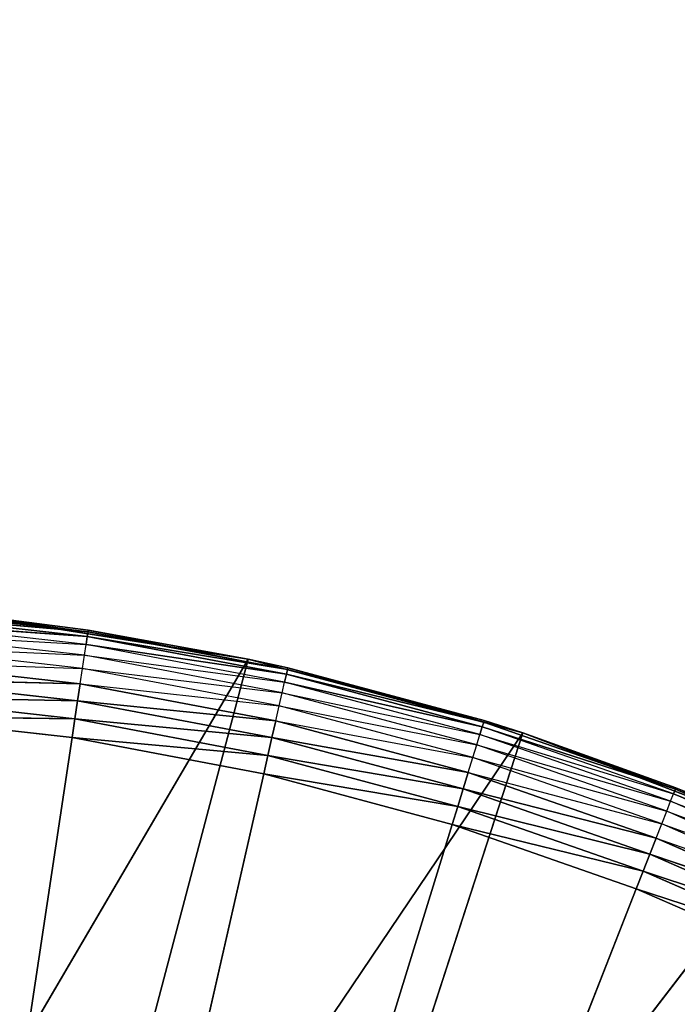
# Model space of a CAD drawing. Extents: x 0.05 to 8.85, y 0.05 to 8.85.
# Tile 421 of 656: x 1.26 to 1.38, y 8.12 to 8.31. Entities that reach past the tile are written whole.
import ezdxf

# ---------------------------------------------------------------- set-up
doc = ezdxf.new("R2010")
doc.units = 0
doc.header["$LTSCALE"] = 2.54
doc.layers.get('0').update_dxf_attribs({"color": 13, "linetype": 'CONTINUOUS'})

# ---------------------------------------------------------------- blocks, each defined once
blk = doc.blocks.new('SZCZOTKA_DO_WC_BEZ_POKRYWK')
at = {"color": 0}
for p, q in [((1.27571, 8.19327, 5.36653), (1.23857, 8.19745, 5.36653)), ((1.27571, 8.19327, 5.36653), (1.23857, 8.19745, 5.36653)), ((1.27535, 8.19092, 5.36), (1.23839, 8.19509, 5.36)), ((1.23839, 8.19509, 5.36), (1.27557, 8.19238, 5.36316)), ((1.23839, 8.19509, 5.36), (1.27557, 8.19238, 5.36316)), ((1.27557, 8.19238, 5.36316), (1.23851, 8.19656, 5.36316)), ((1.23851, 8.19656, 5.36316), (1.27571, 8.19327, 5.36653)), ((1.23851, 8.19656, 5.36316), (1.27571, 8.19327, 5.36653)), ((1.27557, 8.19238, 5.36316), (1.23851, 8.19656, 5.36316)), ((1.27575, 8.19357, 5.37), (1.25349, 8.19642, 5.55)), ((1.25349, 8.19642, 5.55), (1.30519, 8.18823, 5.55)), ((1.27575, 8.19357, 5.37), (1.25349, 8.19642, 5.37)), ((1.27575, 8.19357, 5.37), (1.25349, 8.19642, 5.55)), ((1.25349, 8.19642, 5.55), (1.30519, 8.18823, 5.55)), ((1.25349, 8.19642, 5.37), (1.27571, 8.19327, 5.36653)), ((1.27505, 8.18895, 5.35714), (1.23825, 8.19309, 5.35714)), ((1.23825, 8.19309, 5.35714), (1.27535, 8.19092, 5.36)), ((1.27557, 8.19238, 5.36316), (1.27571, 8.19327, 5.36653)), ((1.27557, 8.19238, 5.36316), (1.27571, 8.19327, 5.36653)), ((1.27575, 8.19357, 5.37), (1.27571, 8.19327, 5.36653)), ((1.31242, 8.18632, 5.36653), (1.27571, 8.19327, 5.36653)), ((1.31242, 8.18632, 5.36653), (1.27571, 8.19327, 5.36653)), ((1.30519, 8.18823, 5.37), (1.27575, 8.19357, 5.37)), ((1.27575, 8.19357, 5.37), (1.30519, 8.18823, 5.55)), ((1.27575, 8.19357, 5.37), (1.30519, 8.18823, 5.55)), ((1.27575, 8.19357, 5.37), (1.31242, 8.18632, 5.36653)), ((1.27535, 8.19092, 5.36), (1.27557, 8.19238, 5.36316)), ((1.27535, 8.19092, 5.36), (1.27557, 8.19238, 5.36316)), ((1.31222, 8.18544, 5.36316), (1.27557, 8.19238, 5.36316)), ((1.27557, 8.19238, 5.36316), (1.31242, 8.18632, 5.36653)), ((1.27557, 8.19238, 5.36316), (1.31242, 8.18632, 5.36653)), ((1.31222, 8.18544, 5.36316), (1.27557, 8.19238, 5.36316)), ((1.27469, 8.18651, 5.35468), (1.23806, 8.19063, 5.35468)), ((1.23806, 8.19063, 5.35468), (1.27505, 8.18895, 5.35714)), ((1.27505, 8.18895, 5.35714), (1.27535, 8.19092, 5.36)), ((1.31189, 8.18401, 5.36), (1.27535, 8.19092, 5.36)), ((1.27535, 8.19092, 5.36), (1.31222, 8.18544, 5.36316)), ((1.27535, 8.19092, 5.36), (1.31222, 8.18544, 5.36316)), ((1.30519, 8.18823, 5.55), (1.22321, 8.04847, 5.55)), ((1.30519, 8.18823, 5.55), (1.22321, 8.04847, 5.55)), ((1.23785, 8.18779, 5.35268), (1.27469, 8.18651, 5.35468)), ((1.27426, 8.18368, 5.35268), (1.23785, 8.18779, 5.35268)), ((1.30519, 8.18823, 5.55), (1.26681, 8.04296, 5.55)), ((1.30519, 8.18823, 5.55), (1.26681, 8.04296, 5.55)), ((1.27469, 8.18651, 5.35468), (1.27505, 8.18895, 5.35714)), ((1.31145, 8.18206, 5.35714), (1.27505, 8.18895, 5.35714)), ((1.27505, 8.18895, 5.35714), (1.31189, 8.18401, 5.36)), ((1.30519, 8.18823, 5.37), (1.31242, 8.18632, 5.36653)), ((1.31249, 8.18662, 5.37), (1.30519, 8.18823, 5.55)), ((1.30519, 8.18823, 5.55), (1.35574, 8.17468, 5.55)), ((1.31249, 8.18662, 5.37), (1.30519, 8.18823, 5.37)), ((1.30519, 8.18823, 5.37), (1.30519, 8.18823, 5.55)), ((1.31249, 8.18662, 5.37), (1.30519, 8.18823, 5.55)), ((1.30519, 8.18823, 5.37), (1.30519, 8.18823, 5.55)), ((1.30519, 8.18823, 5.55), (1.35574, 8.17468, 5.55)), ((1.27426, 8.18368, 5.35268), (1.27469, 8.18651, 5.35468)), ((1.3109, 8.17965, 5.35468), (1.27469, 8.18651, 5.35468)), ((1.27469, 8.18651, 5.35468), (1.31145, 8.18206, 5.35714)), ((1.31222, 8.18544, 5.36316), (1.31242, 8.18632, 5.36653)), ((1.31222, 8.18544, 5.36316), (1.31242, 8.18632, 5.36653)), ((1.31249, 8.18662, 5.37), (1.31242, 8.18632, 5.36653)), ((1.34861, 8.17694, 5.37), (1.31242, 8.18632, 5.36653)), ((1.34861, 8.17694, 5.37), (1.31242, 8.18632, 5.36653)), ((1.34852, 8.17665, 5.36653), (1.31242, 8.18632, 5.36653)), ((1.34852, 8.17665, 5.36653), (1.31242, 8.18632, 5.36653)), ((1.34861, 8.17694, 5.37), (1.31249, 8.18662, 5.37)), ((1.31249, 8.18662, 5.37), (1.35574, 8.17468, 5.55)), ((1.31249, 8.18662, 5.37), (1.35574, 8.17468, 5.55)), ((1.34861, 8.17694, 5.37), (1.31249, 8.18662, 5.37)), ((1.27379, 8.18056, 5.35121), (1.23761, 8.18464, 5.35121)), ((1.23761, 8.18464, 5.35121), (1.27426, 8.18368, 5.35268)), ((1.23761, 8.18464, 5.35121), (1.27426, 8.18368, 5.35268)), ((1.27379, 8.18056, 5.35121), (1.23761, 8.18464, 5.35121)), ((1.31189, 8.18401, 5.36), (1.31222, 8.18544, 5.36316)), ((1.31189, 8.18401, 5.36), (1.31222, 8.18544, 5.36316)), ((1.34825, 8.17579, 5.36316), (1.31222, 8.18544, 5.36316)), ((1.31222, 8.18544, 5.36316), (1.34852, 8.17665, 5.36653)), ((1.31222, 8.18544, 5.36316), (1.34852, 8.17665, 5.36653)), ((1.34825, 8.17579, 5.36316), (1.31222, 8.18544, 5.36316)), ((1.27379, 8.18056, 5.35121), (1.27426, 8.18368, 5.35268)), ((1.27379, 8.18056, 5.35121), (1.27426, 8.18368, 5.35268)), ((1.27426, 8.18368, 5.35268), (1.3109, 8.17965, 5.35468)), ((1.31027, 8.17687, 5.35268), (1.27426, 8.18368, 5.35268)), ((1.31145, 8.18206, 5.35714), (1.31189, 8.18401, 5.36)), ((1.34782, 8.17438, 5.36), (1.31189, 8.18401, 5.36)), ((1.31189, 8.18401, 5.36), (1.34825, 8.17579, 5.36316)), ((1.31189, 8.18401, 5.36), (1.34825, 8.17579, 5.36316)), ((1.27329, 8.17723, 5.3503), (1.23736, 8.18128, 5.3503)), ((1.23736, 8.18128, 5.3503), (1.27379, 8.18056, 5.35121)), ((1.23736, 8.18128, 5.3503), (1.27379, 8.18056, 5.35121)), ((1.27329, 8.17723, 5.3503), (1.23736, 8.18128, 5.3503)), ((1.27329, 8.17723, 5.3503), (1.27379, 8.18056, 5.35121)), ((1.27329, 8.17723, 5.3503), (1.27379, 8.18056, 5.35121)), ((1.30956, 8.17379, 5.35121), (1.27379, 8.18056, 5.35121)), ((1.27379, 8.18056, 5.35121), (1.31027, 8.17687, 5.35268)), ((1.27379, 8.18056, 5.35121), (1.31027, 8.17687, 5.35268)), ((1.30956, 8.17379, 5.35121), (1.27379, 8.18056, 5.35121)), ((1.3109, 8.17965, 5.35468), (1.31145, 8.18206, 5.35714)), ((1.34723, 8.17247, 5.35714), (1.31145, 8.18206, 5.35714)), ((1.31145, 8.18206, 5.35714), (1.34782, 8.17438, 5.36)), ((1.31027, 8.17687, 5.35268), (1.3109, 8.17965, 5.35468)), ((1.3465, 8.17012, 5.35468), (1.3109, 8.17965, 5.35468)), ((1.3109, 8.17965, 5.35468), (1.34723, 8.17247, 5.35714)), ((1.2371, 8.17781, 5.35), (1.27277, 8.17379, 5.35)), ((1.2371, 8.17781, 5.35), (1.27277, 8.17379, 5.35)), ((1.2371, 8.17781, 5.35), (1.27329, 8.17723, 5.3503)), ((1.2371, 8.17781, 5.35), (1.27329, 8.17723, 5.3503)), ((1.27277, 8.17379, 5.35), (1.27329, 8.17723, 5.3503)), ((1.27277, 8.17379, 5.35), (1.27329, 8.17723, 5.3503)), ((1.30881, 8.17051, 5.3503), (1.27329, 8.17723, 5.3503)), ((1.27329, 8.17723, 5.3503), (1.30956, 8.17379, 5.35121)), ((1.27329, 8.17723, 5.3503), (1.30956, 8.17379, 5.35121)), ((1.30881, 8.17051, 5.3503), (1.27329, 8.17723, 5.3503)), ((1.30956, 8.17379, 5.35121), (1.31027, 8.17687, 5.35268)), ((1.30956, 8.17379, 5.35121), (1.31027, 8.17687, 5.35268)), ((1.31027, 8.17687, 5.35268), (1.3465, 8.17012, 5.35468)), ((1.34566, 8.16739, 5.35268), (1.31027, 8.17687, 5.35268)), ((1.34861, 8.17694, 5.37), (1.34852, 8.17665, 5.36653)), ((1.35574, 8.17468, 5.37), (1.34861, 8.17694, 5.37)), ((1.34861, 8.17694, 5.37), (1.35574, 8.17468, 5.55)), ((1.34861, 8.17694, 5.37), (1.35574, 8.17468, 5.55)), ((1.34782, 8.17438, 5.36), (1.34825, 8.17579, 5.36316)), ((1.34825, 8.17579, 5.36316), (1.34852, 8.17665, 5.36653)), ((1.34825, 8.17579, 5.36316), (1.34852, 8.17665, 5.36653)), ((1.38346, 8.16347, 5.36316), (1.34825, 8.17579, 5.36316)), ((1.34825, 8.17579, 5.36316), (1.38379, 8.16431, 5.36653)), ((1.34825, 8.17579, 5.36316), (1.38379, 8.16431, 5.36653)), ((1.35574, 8.17468, 5.37), (1.34852, 8.17665, 5.36653)), ((1.38379, 8.16431, 5.36653), (1.34852, 8.17665, 5.36653)), ((1.38379, 8.16431, 5.36653), (1.34852, 8.17665, 5.36653)), ((1.27277, 8.17379, 5.35), (1.20123, 7.69916, 5.35)), ((1.27277, 8.17379, 5.35), (1.20123, 7.69916, 5.35)), ((1.35574, 8.17468, 5.55), (1.26681, 8.04296, 5.55)), ((1.35574, 8.17468, 5.55), (1.26681, 8.04296, 5.55)), ((1.27277, 8.17379, 5.35), (1.30804, 8.16712, 5.35)), ((1.27277, 8.17379, 5.35), (1.30804, 8.16712, 5.35)), ((1.27277, 8.17379, 5.35), (1.30881, 8.17051, 5.3503)), ((1.27277, 8.17379, 5.35), (1.30881, 8.17051, 5.3503)), ((1.30881, 8.17051, 5.3503), (1.30956, 8.17379, 5.35121)), ((1.30881, 8.17051, 5.3503), (1.30956, 8.17379, 5.35121)), ((1.35574, 8.17468, 5.55), (1.30939, 8.03203, 5.55)), ((1.35574, 8.17468, 5.55), (1.30939, 8.03203, 5.55)), ((1.34473, 8.16437, 5.35121), (1.30956, 8.17379, 5.35121)), ((1.30956, 8.17379, 5.35121), (1.34566, 8.16739, 5.35268)), ((1.30956, 8.17379, 5.35121), (1.34566, 8.16739, 5.35268)), ((1.34473, 8.16437, 5.35121), (1.30956, 8.17379, 5.35121)), ((1.34723, 8.17247, 5.35714), (1.34782, 8.17438, 5.36)), ((1.38292, 8.1621, 5.36), (1.34782, 8.17438, 5.36)), ((1.34782, 8.17438, 5.36), (1.38346, 8.16347, 5.36316)), ((1.35574, 8.17468, 5.37), (1.35574, 8.17468, 5.55)), ((1.35574, 8.17468, 5.55), (1.3839, 8.16459, 5.37)), ((1.3839, 8.16459, 5.37), (1.35574, 8.17468, 5.37)), ((1.35574, 8.17468, 5.55), (1.3839, 8.16459, 5.37)), ((1.35574, 8.17468, 5.55), (1.4046, 8.15593, 5.55)), ((1.35574, 8.17468, 5.37), (1.35574, 8.17468, 5.55)), ((1.35574, 8.17468, 5.55), (1.4046, 8.15593, 5.55)), ((1.35574, 8.17468, 5.37), (1.38379, 8.16431, 5.36653)), ((1.3465, 8.17012, 5.35468), (1.34723, 8.17247, 5.35714)), ((1.38219, 8.16024, 5.35714), (1.34723, 8.17247, 5.35714)), ((1.34723, 8.17247, 5.35714), (1.38292, 8.1621, 5.36)), ((1.30804, 8.16712, 5.35), (1.30881, 8.17051, 5.3503)), ((1.30804, 8.16712, 5.35), (1.30881, 8.17051, 5.3503)), ((1.34374, 8.16115, 5.3503), (1.30881, 8.17051, 5.3503)), ((1.30881, 8.17051, 5.3503), (1.34473, 8.16437, 5.35121)), ((1.30881, 8.17051, 5.3503), (1.34473, 8.16437, 5.35121)), ((1.34374, 8.16115, 5.3503), (1.30881, 8.17051, 5.3503)), ((1.34566, 8.16739, 5.35268), (1.3465, 8.17012, 5.35468)), ((1.38129, 8.15794, 5.35468), (1.3465, 8.17012, 5.35468)), ((1.3465, 8.17012, 5.35468), (1.38219, 8.16024, 5.35714)), ((1.30804, 8.16712, 5.35), (1.20123, 7.69916, 5.35)), ((1.30804, 8.16712, 5.35), (1.20123, 7.69916, 5.35)), ((1.30804, 8.16712, 5.35), (1.34271, 8.15783, 5.35)), ((1.30804, 8.16712, 5.35), (1.34271, 8.15783, 5.35)), ((1.30804, 8.16712, 5.35), (1.34374, 8.16115, 5.3503)), ((1.30804, 8.16712, 5.35), (1.34374, 8.16115, 5.3503)), ((1.34473, 8.16437, 5.35121), (1.34566, 8.16739, 5.35268)), ((1.34473, 8.16437, 5.35121), (1.34566, 8.16739, 5.35268)), ((1.34566, 8.16739, 5.35268), (1.38129, 8.15794, 5.35468)), ((1.38025, 8.15528, 5.35268), (1.34566, 8.16739, 5.35268)), ((1.34374, 8.16115, 5.3503), (1.34473, 8.16437, 5.35121)), ((1.34374, 8.16115, 5.3503), (1.34473, 8.16437, 5.35121)), ((1.37909, 8.15234, 5.35121), (1.34473, 8.16437, 5.35121)), ((1.34473, 8.16437, 5.35121), (1.38025, 8.15528, 5.35268)), ((1.34473, 8.16437, 5.35121), (1.38025, 8.15528, 5.35268)), ((1.37909, 8.15234, 5.35121), (1.34473, 8.16437, 5.35121)), ((1.38346, 8.16347, 5.36316), (1.38379, 8.16431, 5.36653)), ((1.38346, 8.16347, 5.36316), (1.38379, 8.16431, 5.36653)), ((1.3839, 8.16459, 5.37), (1.38379, 8.16431, 5.36653)), ((1.41804, 8.14937, 5.36653), (1.38379, 8.16431, 5.36653)), ((1.38379, 8.16431, 5.36653), (1.4046, 8.15593, 5.37)), ((1.41804, 8.14937, 5.36653), (1.38379, 8.16431, 5.36653)), ((1.4046, 8.15593, 5.55), (1.3839, 8.16459, 5.37)), ((1.4046, 8.15593, 5.55), (1.3839, 8.16459, 5.37)), ((1.4046, 8.15593, 5.37), (1.3839, 8.16459, 5.37)), ((1.38292, 8.1621, 5.36), (1.38346, 8.16347, 5.36316)), ((1.41765, 8.14855, 5.36316), (1.38346, 8.16347, 5.36316)), ((1.38346, 8.16347, 5.36316), (1.41804, 8.14937, 5.36653)), ((1.38346, 8.16347, 5.36316), (1.41804, 8.14937, 5.36653)), ((1.34271, 8.15783, 5.35), (1.34374, 8.16115, 5.3503)), ((1.34271, 8.15783, 5.35), (1.34374, 8.16115, 5.3503)), ((1.37786, 8.14921, 5.3503), (1.34374, 8.16115, 5.3503)), ((1.34374, 8.16115, 5.3503), (1.37909, 8.15234, 5.35121)), ((1.34374, 8.16115, 5.3503), (1.37909, 8.15234, 5.35121)), ((1.37786, 8.14921, 5.3503), (1.34374, 8.16115, 5.3503)), ((1.38219, 8.16024, 5.35714), (1.38292, 8.1621, 5.36)), ((1.41701, 8.14723, 5.36), (1.38292, 8.1621, 5.36)), ((1.38292, 8.1621, 5.36), (1.41765, 8.14855, 5.36316)), ((1.38129, 8.15794, 5.35468), (1.38219, 8.16024, 5.35714)), ((1.41614, 8.14542, 5.35714), (1.38219, 8.16024, 5.35714)), ((1.38219, 8.16024, 5.35714), (1.41701, 8.14723, 5.36)), ((1.20123, 7.69916, 5.35), (1.34271, 8.15783, 5.35)), ((1.20123, 7.69916, 5.35), (1.34271, 8.15783, 5.35)), ((1.34271, 8.15783, 5.35), (1.37659, 8.14598, 5.35)), ((1.34271, 8.15783, 5.35), (1.37659, 8.14598, 5.35)), ((1.34271, 8.15783, 5.35), (1.37786, 8.14921, 5.3503)), ((1.34271, 8.15783, 5.35), (1.37786, 8.14921, 5.3503)), ((1.38025, 8.15528, 5.35268), (1.38129, 8.15794, 5.35468)), ((1.41507, 8.1432, 5.35468), (1.38129, 8.15794, 5.35468)), ((1.38129, 8.15794, 5.35468), (1.41614, 8.14542, 5.35714)), ((1.4046, 8.15593, 5.55), (1.30939, 8.03203, 5.55)), ((1.4046, 8.15593, 5.55), (1.30939, 8.03203, 5.55)), ((1.37909, 8.15234, 5.35121), (1.38025, 8.15528, 5.35268)), ((1.37909, 8.15234, 5.35121), (1.38025, 8.15528, 5.35268)), ((1.38025, 8.15528, 5.35268), (1.41507, 8.1432, 5.35468)), ((1.41383, 8.14063, 5.35268), (1.38025, 8.15528, 5.35268)), ((1.37786, 8.14921, 5.3503), (1.37909, 8.15234, 5.35121)), ((1.37786, 8.14921, 5.3503), (1.37909, 8.15234, 5.35121)), ((1.41246, 8.13778, 5.35121), (1.37909, 8.15234, 5.35121)), ((1.37909, 8.15234, 5.35121), (1.41383, 8.14063, 5.35268)), ((1.37909, 8.15234, 5.35121), (1.41383, 8.14063, 5.35268)), ((1.41246, 8.13778, 5.35121), (1.37909, 8.15234, 5.35121)), ((1.37659, 8.14598, 5.35), (1.37786, 8.14921, 5.3503)), ((1.37659, 8.14598, 5.35), (1.37786, 8.14921, 5.3503)), ((1.411, 8.13475, 5.3503), (1.37786, 8.14921, 5.3503)), ((1.37786, 8.14921, 5.3503), (1.41246, 8.13778, 5.35121)), ((1.37786, 8.14921, 5.3503), (1.41246, 8.13778, 5.35121)), ((1.411, 8.13475, 5.3503), (1.37786, 8.14921, 5.3503)), ((1.37659, 8.14598, 5.35), (1.20123, 7.69916, 5.35)), ((1.37659, 8.14598, 5.35), (1.20123, 7.69916, 5.35)), ((1.37659, 8.14598, 5.35), (1.40949, 8.13162, 5.35)), ((1.37659, 8.14598, 5.35), (1.40949, 8.13162, 5.35)), ((1.37659, 8.14598, 5.35), (1.411, 8.13475, 5.3503)), ((1.37659, 8.14598, 5.35), (1.411, 8.13475, 5.3503))]:
    blk.add_line(p, q, dxfattribs=at)
mesh = blk.add_polyface(dxfattribs=at)
corners = [(8.82623, 8.82416, 5.55), (1.32094, 8.02805, 5.55), (0.07623, 8.82416, 5.55)]
mesh.append_faces([[corners[k] for k in face] for face in [(0, 1, 2)]], dxfattribs={"color": 0})
mesh = blk.add_polyface(dxfattribs=at)
corners = [(1.32094, 8.02805, 5.55), (1.26201, 8.04384, 5.55), (0.07623, 8.82416, 5.55)]
mesh.append_faces([[corners[k] for k in face] for face in [(0, 1, 2)]], dxfattribs={"color": 0})
mesh = blk.add_polyface(dxfattribs=at)
corners = [(8.82623, 8.82416, 5.65), (0.07623, 8.82416, 5.65), (1.26201, 8.04384, 5.65)]
mesh.append_faces([[corners[k] for k in face] for face in [(0, 1, 2)]], dxfattribs={"color": 0})
mesh = blk.add_polyface(dxfattribs=at)
corners = [(8.82623, 8.82416, 5.65), (1.26201, 8.04384, 5.65), (1.32094, 8.02805, 5.65)]
mesh.append_faces([[corners[k] for k in face] for face in [(0, 1, 2)]], dxfattribs={"color": 0})
mesh = blk.add_polyface(dxfattribs=at)
corners = [(8.82623, 8.82416, 5.55), (1.37623, 8.00227, 5.55), (1.32094, 8.02805, 5.55)]
mesh.append_faces([[corners[k] for k in face] for face in [(0, 1, 2)]], dxfattribs={"color": 0})
mesh = blk.add_polyface(dxfattribs=at)
corners = [(8.82623, 8.82416, 5.65), (1.32094, 8.02805, 5.65), (1.37623, 8.00227, 5.65)]
mesh.append_faces([[corners[k] for k in face] for face in [(0, 1, 2)]], dxfattribs={"color": 0})
mesh = blk.add_polyface(dxfattribs=at)
corners = [(8.82623, 8.82416, 5.55), (1.42433, 7.96884, 5.55), (1.37623, 8.00227, 5.55)]
mesh.append_faces([[corners[k] for k in face] for face in [(0, 1, 2)]], dxfattribs={"color": 0})
mesh = blk.add_polyface(dxfattribs=at)
corners = [(8.82623, 8.82416, 5.65), (1.37623, 8.00227, 5.65), (1.42621, 7.96727, 5.65)]
mesh.append_faces([[corners[k] for k in face] for face in [(0, 1, 2)]], dxfattribs={"color": 0})
mesh = blk.add_polyface(dxfattribs=at)
corners = [(1.27571, 8.19327, 5.36653), (1.23851, 8.19656, 5.36316), (1.23857, 8.19745, 5.36653)]
mesh.append_faces([[corners[k] for k in face] for face in [(0, 1, 2)]], dxfattribs={"color": 0})
mesh = blk.add_polyface(dxfattribs=at)
corners = [(1.25349, 8.19642, 5.37), (1.27571, 8.19327, 5.36653), (1.23857, 8.19745, 5.36653)]
mesh.append_faces([[corners[k] for k in face] for face in [(0, 1, 2)]], dxfattribs={"color": 0})
mesh = blk.add_polyface(dxfattribs=at)
corners = [(1.30519, 8.18823, 5.55), (1.25349, 8.19642, 5.55), (1.22321, 8.04847, 5.55)]
mesh.append_faces([[corners[k] for k in face] for face in [(0, 1, 2)]], dxfattribs={"color": 0})
mesh = blk.add_polyface(dxfattribs=at)
corners = [(1.27557, 8.19238, 5.36316), (1.23839, 8.19509, 5.36), (1.23851, 8.19656, 5.36316)]
mesh.append_faces([[corners[k] for k in face] for face in [(0, 1, 2)]], dxfattribs={"color": 0})
mesh = blk.add_polyface(dxfattribs=at)
corners = [(1.27557, 8.19238, 5.36316), (1.27535, 8.19092, 5.36), (1.23839, 8.19509, 5.36)]
mesh.append_faces([[corners[k] for k in face] for face in [(0, 1, 2)]], dxfattribs={"color": 0})
mesh = blk.add_polyface(dxfattribs=at)
corners = [(1.27571, 8.19327, 5.36653), (1.27557, 8.19238, 5.36316), (1.23851, 8.19656, 5.36316)]
mesh.append_faces([[corners[k] for k in face] for face in [(0, 1, 2)]], dxfattribs={"color": 0})
mesh = blk.add_polyface(dxfattribs=at)
corners = [(1.30519, 8.18823, 5.55), (1.27575, 8.19357, 5.37), (1.25349, 8.19642, 5.55)]
mesh.append_faces([[corners[k] for k in face] for face in [(0, 1, 2)]], dxfattribs={"color": 0})
mesh = blk.add_polyface(dxfattribs=at)
corners = [(1.25349, 8.19642, 5.55), (1.27575, 8.19357, 5.37), (1.25349, 8.19642, 5.37)]
mesh.append_faces([[corners[k] for k in face] for face in [(0, 1, 2)]], dxfattribs={"color": 0})
mesh = blk.add_polyface(dxfattribs=at)
corners = [(1.31242, 8.18632, 5.36653), (1.27557, 8.19238, 5.36316), (1.27571, 8.19327, 5.36653)]
mesh.append_faces([[corners[k] for k in face] for face in [(0, 1, 2)]], dxfattribs={"color": 0})
mesh = blk.add_polyface(dxfattribs=at)
corners = [(1.27575, 8.19357, 5.37), (1.31242, 8.18632, 5.36653), (1.27571, 8.19327, 5.36653)]
mesh.append_faces([[corners[k] for k in face] for face in [(0, 1, 2)]], dxfattribs={"color": 0})
mesh = blk.add_polyface(dxfattribs=at)
corners = [(1.30519, 8.18823, 5.55), (1.30519, 8.18823, 5.37), (1.27575, 8.19357, 5.37)]
mesh.append_faces([[corners[k] for k in face] for face in [(0, 1, 2)]], dxfattribs={"color": 0})
mesh = blk.add_polyface(dxfattribs=at)
corners = [(1.31222, 8.18544, 5.36316), (1.27535, 8.19092, 5.36), (1.27557, 8.19238, 5.36316)]
mesh.append_faces([[corners[k] for k in face] for face in [(0, 1, 2)]], dxfattribs={"color": 0})
mesh = blk.add_polyface(dxfattribs=at)
corners = [(1.31242, 8.18632, 5.36653), (1.31222, 8.18544, 5.36316), (1.27557, 8.19238, 5.36316)]
mesh.append_faces([[corners[k] for k in face] for face in [(0, 1, 2)]], dxfattribs={"color": 0})
mesh = blk.add_polyface(dxfattribs=at)
corners = [(1.31222, 8.18544, 5.36316), (1.31189, 8.18401, 5.36), (1.27535, 8.19092, 5.36)]
mesh.append_faces([[corners[k] for k in face] for face in [(0, 1, 2)]], dxfattribs={"color": 0})
mesh = blk.add_polyface(dxfattribs=at)
corners = [(1.30519, 8.18823, 5.55), (1.22321, 8.04847, 5.55), (1.26681, 8.04296, 5.55)]
mesh.append_faces([[corners[k] for k in face] for face in [(0, 1, 2)]], dxfattribs={"color": 0})
mesh = blk.add_polyface(dxfattribs=at)
corners = [(1.27426, 8.18368, 5.35268), (1.23761, 8.18464, 5.35121), (1.23785, 8.18779, 5.35268)]
mesh.append_faces([[corners[k] for k in face] for face in [(0, 1, 2)]], dxfattribs={"color": 0})
mesh = blk.add_polyface(dxfattribs=at)
corners = [(1.35574, 8.17468, 5.55), (1.30519, 8.18823, 5.55), (1.26681, 8.04296, 5.55)]
mesh.append_faces([[corners[k] for k in face] for face in [(0, 1, 2)]], dxfattribs={"color": 0})
mesh = blk.add_polyface(dxfattribs=at)
corners = [(1.35574, 8.17468, 5.55), (1.31249, 8.18662, 5.37), (1.30519, 8.18823, 5.55)]
mesh.append_faces([[corners[k] for k in face] for face in [(0, 1, 2)]], dxfattribs={"color": 0})
mesh = blk.add_polyface(dxfattribs=at)
corners = [(1.30519, 8.18823, 5.55), (1.31249, 8.18662, 5.37), (1.30519, 8.18823, 5.37)]
mesh.append_faces([[corners[k] for k in face] for face in [(0, 1, 2)]], dxfattribs={"color": 0})
mesh = blk.add_polyface(dxfattribs=at)
corners = [(1.34852, 8.17665, 5.36653), (1.31222, 8.18544, 5.36316), (1.31242, 8.18632, 5.36653)]
mesh.append_faces([[corners[k] for k in face] for face in [(0, 1, 2)]], dxfattribs={"color": 0})
mesh = blk.add_polyface(dxfattribs=at)
corners = [(1.34861, 8.17694, 5.37), (1.31242, 8.18632, 5.36653), (1.31249, 8.18662, 5.37)]
mesh.append_faces([[corners[k] for k in face] for face in [(0, 1, 2)]], dxfattribs={"color": 0})
mesh = blk.add_polyface(dxfattribs=at)
corners = [(1.34861, 8.17694, 5.37), (1.34852, 8.17665, 5.36653), (1.31242, 8.18632, 5.36653)]
mesh.append_faces([[corners[k] for k in face] for face in [(0, 1, 2)]], dxfattribs={"color": 0})
mesh = blk.add_polyface(dxfattribs=at)
corners = [(1.35574, 8.17468, 5.55), (1.34861, 8.17694, 5.37), (1.31249, 8.18662, 5.37)]
mesh.append_faces([[corners[k] for k in face] for face in [(0, 1, 2)]], dxfattribs={"color": 0})
mesh = blk.add_polyface(dxfattribs=at)
corners = [(1.27379, 8.18056, 5.35121), (1.23736, 8.18128, 5.3503), (1.23761, 8.18464, 5.35121)]
mesh.append_faces([[corners[k] for k in face] for face in [(0, 1, 2)]], dxfattribs={"color": 0})
mesh = blk.add_polyface(dxfattribs=at)
corners = [(1.27426, 8.18368, 5.35268), (1.27379, 8.18056, 5.35121), (1.23761, 8.18464, 5.35121)]
mesh.append_faces([[corners[k] for k in face] for face in [(0, 1, 2)]], dxfattribs={"color": 0})
mesh = blk.add_polyface(dxfattribs=at)
corners = [(1.34825, 8.17579, 5.36316), (1.31189, 8.18401, 5.36), (1.31222, 8.18544, 5.36316)]
mesh.append_faces([[corners[k] for k in face] for face in [(0, 1, 2)]], dxfattribs={"color": 0})
mesh = blk.add_polyface(dxfattribs=at)
corners = [(1.34852, 8.17665, 5.36653), (1.34825, 8.17579, 5.36316), (1.31222, 8.18544, 5.36316)]
mesh.append_faces([[corners[k] for k in face] for face in [(0, 1, 2)]], dxfattribs={"color": 0})
mesh = blk.add_polyface(dxfattribs=at)
corners = [(1.31027, 8.17687, 5.35268), (1.27379, 8.18056, 5.35121), (1.27426, 8.18368, 5.35268)]
mesh.append_faces([[corners[k] for k in face] for face in [(0, 1, 2)]], dxfattribs={"color": 0})
mesh = blk.add_polyface(dxfattribs=at)
corners = [(1.34825, 8.17579, 5.36316), (1.34782, 8.17438, 5.36), (1.31189, 8.18401, 5.36)]
mesh.append_faces([[corners[k] for k in face] for face in [(0, 1, 2)]], dxfattribs={"color": 0})
mesh = blk.add_polyface(dxfattribs=at)
corners = [(1.27329, 8.17723, 5.3503), (1.2371, 8.17781, 5.35), (1.23736, 8.18128, 5.3503)]
mesh.append_faces([[corners[k] for k in face] for face in [(0, 1, 2)]], dxfattribs={"color": 0})
mesh = blk.add_polyface(dxfattribs=at)
corners = [(1.27379, 8.18056, 5.35121), (1.27329, 8.17723, 5.3503), (1.23736, 8.18128, 5.3503)]
mesh.append_faces([[corners[k] for k in face] for face in [(0, 1, 2)]], dxfattribs={"color": 0})
mesh = blk.add_polyface(dxfattribs=at)
corners = [(1.30956, 8.17379, 5.35121), (1.27329, 8.17723, 5.3503), (1.27379, 8.18056, 5.35121)]
mesh.append_faces([[corners[k] for k in face] for face in [(0, 1, 2)]], dxfattribs={"color": 0})
mesh = blk.add_polyface(dxfattribs=at)
corners = [(1.31027, 8.17687, 5.35268), (1.30956, 8.17379, 5.35121), (1.27379, 8.18056, 5.35121)]
mesh.append_faces([[corners[k] for k in face] for face in [(0, 1, 2)]], dxfattribs={"color": 0})
mesh = blk.add_polyface(dxfattribs=at)
corners = [(1.27277, 8.17379, 5.35), (1.20123, 7.69916, 5.35), (1.2371, 8.17781, 5.35)]
mesh.append_faces([[corners[k] for k in face] for face in [(0, 1, 2)]], dxfattribs={"color": 0})
mesh = blk.add_polyface(dxfattribs=at)
corners = [(1.27329, 8.17723, 5.3503), (1.27277, 8.17379, 5.35), (1.2371, 8.17781, 5.35)]
mesh.append_faces([[corners[k] for k in face] for face in [(0, 1, 2)]], dxfattribs={"color": 0})
mesh = blk.add_polyface(dxfattribs=at)
corners = [(1.30881, 8.17051, 5.3503), (1.27277, 8.17379, 5.35), (1.27329, 8.17723, 5.3503)]
mesh.append_faces([[corners[k] for k in face] for face in [(0, 1, 2)]], dxfattribs={"color": 0})
mesh = blk.add_polyface(dxfattribs=at)
corners = [(1.30956, 8.17379, 5.35121), (1.30881, 8.17051, 5.3503), (1.27329, 8.17723, 5.3503)]
mesh.append_faces([[corners[k] for k in face] for face in [(0, 1, 2)]], dxfattribs={"color": 0})
mesh = blk.add_polyface(dxfattribs=at)
corners = [(1.34566, 8.16739, 5.35268), (1.30956, 8.17379, 5.35121), (1.31027, 8.17687, 5.35268)]
mesh.append_faces([[corners[k] for k in face] for face in [(0, 1, 2)]], dxfattribs={"color": 0})
mesh = blk.add_polyface(dxfattribs=at)
corners = [(1.35574, 8.17468, 5.55), (1.35574, 8.17468, 5.37), (1.34861, 8.17694, 5.37)]
mesh.append_faces([[corners[k] for k in face] for face in [(0, 1, 2)]], dxfattribs={"color": 0})
mesh = blk.add_polyface(dxfattribs=at)
corners = [(1.38379, 8.16431, 5.36653), (1.34825, 8.17579, 5.36316), (1.34852, 8.17665, 5.36653)]
mesh.append_faces([[corners[k] for k in face] for face in [(0, 1, 2)]], dxfattribs={"color": 0})
mesh = blk.add_polyface(dxfattribs=at)
corners = [(1.38379, 8.16431, 5.36653), (1.38346, 8.16347, 5.36316), (1.34825, 8.17579, 5.36316)]
mesh.append_faces([[corners[k] for k in face] for face in [(0, 1, 2)]], dxfattribs={"color": 0})
mesh = blk.add_polyface(dxfattribs=at)
corners = [(1.35574, 8.17468, 5.37), (1.38379, 8.16431, 5.36653), (1.34852, 8.17665, 5.36653)]
mesh.append_faces([[corners[k] for k in face] for face in [(0, 1, 2)]], dxfattribs={"color": 0})
mesh = blk.add_polyface(dxfattribs=at)
corners = [(1.30804, 8.16712, 5.35), (1.20123, 7.69916, 5.35), (1.27277, 8.17379, 5.35)]
mesh.append_faces([[corners[k] for k in face] for face in [(0, 1, 2)]], dxfattribs={"color": 0})
mesh = blk.add_polyface(dxfattribs=at)
corners = [(1.35574, 8.17468, 5.55), (1.26681, 8.04296, 5.55), (1.30939, 8.03203, 5.55)]
mesh.append_faces([[corners[k] for k in face] for face in [(0, 1, 2)]], dxfattribs={"color": 0})
mesh = blk.add_polyface(dxfattribs=at)
corners = [(1.30881, 8.17051, 5.3503), (1.30804, 8.16712, 5.35), (1.27277, 8.17379, 5.35)]
mesh.append_faces([[corners[k] for k in face] for face in [(0, 1, 2)]], dxfattribs={"color": 0})
mesh = blk.add_polyface(dxfattribs=at)
corners = [(1.34473, 8.16437, 5.35121), (1.30881, 8.17051, 5.3503), (1.30956, 8.17379, 5.35121)]
mesh.append_faces([[corners[k] for k in face] for face in [(0, 1, 2)]], dxfattribs={"color": 0})
mesh = blk.add_polyface(dxfattribs=at)
corners = [(1.4046, 8.15593, 5.55), (1.35574, 8.17468, 5.55), (1.30939, 8.03203, 5.55)]
mesh.append_faces([[corners[k] for k in face] for face in [(0, 1, 2)]], dxfattribs={"color": 0})
mesh = blk.add_polyface(dxfattribs=at)
corners = [(1.34566, 8.16739, 5.35268), (1.34473, 8.16437, 5.35121), (1.30956, 8.17379, 5.35121)]
mesh.append_faces([[corners[k] for k in face] for face in [(0, 1, 2)]], dxfattribs={"color": 0})
mesh = blk.add_polyface(dxfattribs=at)
corners = [(1.35574, 8.17468, 5.55), (1.3839, 8.16459, 5.37), (1.35574, 8.17468, 5.37)]
mesh.append_faces([[corners[k] for k in face] for face in [(0, 1, 2)]], dxfattribs={"color": 0})
mesh = blk.add_polyface(dxfattribs=at)
corners = [(1.4046, 8.15593, 5.55), (1.3839, 8.16459, 5.37), (1.35574, 8.17468, 5.55)]
mesh.append_faces([[corners[k] for k in face] for face in [(0, 1, 2)]], dxfattribs={"color": 0})
mesh = blk.add_polyface(dxfattribs=at)
corners = [(1.34374, 8.16115, 5.3503), (1.30804, 8.16712, 5.35), (1.30881, 8.17051, 5.3503)]
mesh.append_faces([[corners[k] for k in face] for face in [(0, 1, 2)]], dxfattribs={"color": 0})
mesh = blk.add_polyface(dxfattribs=at)
corners = [(1.34473, 8.16437, 5.35121), (1.34374, 8.16115, 5.3503), (1.30881, 8.17051, 5.3503)]
mesh.append_faces([[corners[k] for k in face] for face in [(0, 1, 2)]], dxfattribs={"color": 0})
mesh = blk.add_polyface(dxfattribs=at)
corners = [(1.34271, 8.15783, 5.35), (1.20123, 7.69916, 5.35), (1.30804, 8.16712, 5.35)]
mesh.append_faces([[corners[k] for k in face] for face in [(0, 1, 2)]], dxfattribs={"color": 0})
mesh = blk.add_polyface(dxfattribs=at)
corners = [(1.34374, 8.16115, 5.3503), (1.34271, 8.15783, 5.35), (1.30804, 8.16712, 5.35)]
mesh.append_faces([[corners[k] for k in face] for face in [(0, 1, 2)]], dxfattribs={"color": 0})
mesh = blk.add_polyface(dxfattribs=at)
corners = [(1.38025, 8.15528, 5.35268), (1.34473, 8.16437, 5.35121), (1.34566, 8.16739, 5.35268)]
mesh.append_faces([[corners[k] for k in face] for face in [(0, 1, 2)]], dxfattribs={"color": 0})
mesh = blk.add_polyface(dxfattribs=at)
corners = [(1.37909, 8.15234, 5.35121), (1.34374, 8.16115, 5.3503), (1.34473, 8.16437, 5.35121)]
mesh.append_faces([[corners[k] for k in face] for face in [(0, 1, 2)]], dxfattribs={"color": 0})
mesh = blk.add_polyface(dxfattribs=at)
corners = [(1.38025, 8.15528, 5.35268), (1.37909, 8.15234, 5.35121), (1.34473, 8.16437, 5.35121)]
mesh.append_faces([[corners[k] for k in face] for face in [(0, 1, 2)]], dxfattribs={"color": 0})
mesh = blk.add_polyface(dxfattribs=at)
corners = [(1.41804, 8.14937, 5.36653), (1.38346, 8.16347, 5.36316), (1.38379, 8.16431, 5.36653)]
mesh.append_faces([[corners[k] for k in face] for face in [(0, 1, 2)]], dxfattribs={"color": 0})
mesh = blk.add_polyface(dxfattribs=at)
corners = [(1.4046, 8.15593, 5.37), (1.41804, 8.14937, 5.36653), (1.38379, 8.16431, 5.36653)]
mesh.append_faces([[corners[k] for k in face] for face in [(0, 1, 2)]], dxfattribs={"color": 0})
mesh = blk.add_polyface(dxfattribs=at)
corners = [(1.4046, 8.15593, 5.55), (1.4046, 8.15593, 5.37), (1.3839, 8.16459, 5.37)]
mesh.append_faces([[corners[k] for k in face] for face in [(0, 1, 2)]], dxfattribs={"color": 0})
mesh = blk.add_polyface(dxfattribs=at)
corners = [(1.41804, 8.14937, 5.36653), (1.41765, 8.14855, 5.36316), (1.38346, 8.16347, 5.36316)]
mesh.append_faces([[corners[k] for k in face] for face in [(0, 1, 2)]], dxfattribs={"color": 0})
mesh = blk.add_polyface(dxfattribs=at)
corners = [(1.37786, 8.14921, 5.3503), (1.34271, 8.15783, 5.35), (1.34374, 8.16115, 5.3503)]
mesh.append_faces([[corners[k] for k in face] for face in [(0, 1, 2)]], dxfattribs={"color": 0})
mesh = blk.add_polyface(dxfattribs=at)
corners = [(1.37909, 8.15234, 5.35121), (1.37786, 8.14921, 5.3503), (1.34374, 8.16115, 5.3503)]
mesh.append_faces([[corners[k] for k in face] for face in [(0, 1, 2)]], dxfattribs={"color": 0})
mesh = blk.add_polyface(dxfattribs=at)
corners = [(1.37659, 8.14598, 5.35), (1.20123, 7.69916, 5.35), (1.34271, 8.15783, 5.35)]
mesh.append_faces([[corners[k] for k in face] for face in [(0, 1, 2)]], dxfattribs={"color": 0})
mesh = blk.add_polyface(dxfattribs=at)
corners = [(1.37786, 8.14921, 5.3503), (1.37659, 8.14598, 5.35), (1.34271, 8.15783, 5.35)]
mesh.append_faces([[corners[k] for k in face] for face in [(0, 1, 2)]], dxfattribs={"color": 0})
mesh = blk.add_polyface(dxfattribs=at)
corners = [(1.4046, 8.15593, 5.55), (1.30939, 8.03203, 5.55), (1.35025, 8.01585, 5.55)]
mesh.append_faces([[corners[k] for k in face] for face in [(0, 1, 2)]], dxfattribs={"color": 0})
mesh = blk.add_polyface(dxfattribs=at)
corners = [(1.45123, 8.13217, 5.55), (1.4046, 8.15593, 5.55), (1.35025, 8.01585, 5.55)]
mesh.append_faces([[corners[k] for k in face] for face in [(0, 1, 2)]], dxfattribs={"color": 0})
mesh = blk.add_polyface(dxfattribs=at)
corners = [(1.41383, 8.14063, 5.35268), (1.37909, 8.15234, 5.35121), (1.38025, 8.15528, 5.35268)]
mesh.append_faces([[corners[k] for k in face] for face in [(0, 1, 2)]], dxfattribs={"color": 0})
mesh = blk.add_polyface(dxfattribs=at)
corners = [(1.41246, 8.13778, 5.35121), (1.37786, 8.14921, 5.3503), (1.37909, 8.15234, 5.35121)]
mesh.append_faces([[corners[k] for k in face] for face in [(0, 1, 2)]], dxfattribs={"color": 0})
mesh = blk.add_polyface(dxfattribs=at)
corners = [(1.41383, 8.14063, 5.35268), (1.41246, 8.13778, 5.35121), (1.37909, 8.15234, 5.35121)]
mesh.append_faces([[corners[k] for k in face] for face in [(0, 1, 2)]], dxfattribs={"color": 0})
mesh = blk.add_polyface(dxfattribs=at)
corners = [(1.411, 8.13475, 5.3503), (1.37659, 8.14598, 5.35), (1.37786, 8.14921, 5.3503)]
mesh.append_faces([[corners[k] for k in face] for face in [(0, 1, 2)]], dxfattribs={"color": 0})
mesh = blk.add_polyface(dxfattribs=at)
corners = [(1.41246, 8.13778, 5.35121), (1.411, 8.13475, 5.3503), (1.37786, 8.14921, 5.3503)]
mesh.append_faces([[corners[k] for k in face] for face in [(0, 1, 2)]], dxfattribs={"color": 0})
mesh = blk.add_polyface(dxfattribs=at)
corners = [(1.40949, 8.13162, 5.35), (1.20123, 7.69916, 5.35), (1.37659, 8.14598, 5.35)]
mesh.append_faces([[corners[k] for k in face] for face in [(0, 1, 2)]], dxfattribs={"color": 0})
mesh = blk.add_polyface(dxfattribs=at)
corners = [(1.411, 8.13475, 5.3503), (1.40949, 8.13162, 5.35), (1.37659, 8.14598, 5.35)]
mesh.append_faces([[corners[k] for k in face] for face in [(0, 1, 2)]], dxfattribs={"color": 0})
mesh = blk.add_polyface(dxfattribs=at)
corners = [(1.44123, 8.11485, 5.35), (1.20123, 7.69916, 5.35), (1.40949, 8.13162, 5.35)]
mesh.append_faces([[corners[k] for k in face] for face in [(0, 1, 2)]], dxfattribs={"color": 0})
mesh = blk.add_polyface(dxfattribs=at)
corners = [(1.45123, 8.13217, 5.55), (1.35025, 8.01585, 5.55), (1.38877, 7.99467, 5.55)]
mesh.append_faces([[corners[k] for k in face] for face in [(0, 1, 2)]], dxfattribs={"color": 0})

msp = doc.modelspace()

# ---------------------------------------------------------------- block references
at = {"color": 0}
msp.add_blockref('SZCZOTKA_DO_WC_BEZ_POKRYWK', (0, 0), dxfattribs=at)

doc.saveas('drawing.dxf')
